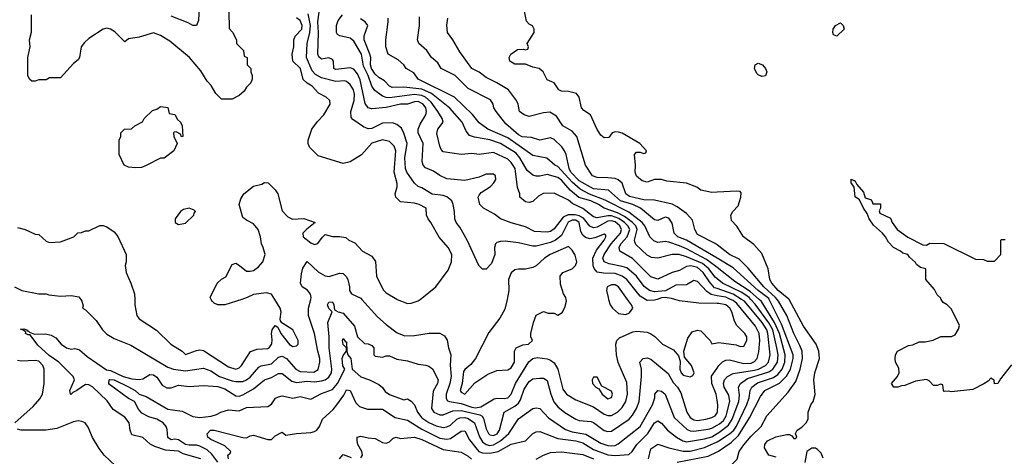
# Model space of a CAD drawing. Header units: inches. Extents: x 2348341 to 2479810, y 460419 to 613669.
# Tile 621 of 656: x 2446103 to 2451606, y 579123 to 581562. Entities that reach past the tile are written whole.
import ezdxf

# ---------------------------------------------------------------- set-up
doc = ezdxf.new("R2010")
doc.units = ezdxf.units.IN
doc.header["$MEASUREMENT"] = 0
for name, color, linetype in [('C4547', 7, 'Continuous'), ('C4548', 7, 'Continuous'), ('C4557', 7, 'Continuous'), ('C4558', 7, 'Continuous')]:
    doc.layers.add(name, color=color, linetype=linetype)

msp = doc.modelspace()

# ---------------------------------------------------------------- linework, layer by layer
at = {"layer": 'C4547', "color": 2}
for points, elevation in [([(2446443.9, 580000), (2446450.6, 579990.6), (2446456.9, 579963.1), (2446454, 579950), (2446470, 579942), (2446530, 579882), (2446564.7, 579830), (2446590, 579804.7), (2446630, 579781), (2446724.5, 579744.5), (2446930, 579622), (2446962, 579610), (2447030, 579601.1), (2447130, 579615.5), (2447170, 579601.6), (2447218.8, 579570), (2447290, 579544.2), (2447310, 579541.1), (2447350, 579542), (2447369.7, 579550.3), (2447390, 579566), (2447438.6, 579621.4), (2447451.3, 579628.7), (2447510, 579640.4), (2447550, 579676.3), (2447570, 579683), (2447593.4, 579670), (2447646.8, 579610), (2447670, 579596.3), (2447746, 579594), (2447771.7, 579608.3), (2447780.5, 579650), (2447779.7, 579670), (2447768, 579710), (2447749.6, 579810), (2447717, 579910), (2447717, 579950), (2447729.2, 580000)], 66), ([(2446745.3, 580000), (2446746, 579970), (2446758, 579910), (2446770.9, 579890.9), (2446867.9, 579827.9), (2446946.8, 579750), (2447011.3, 579710), (2447030, 579691.3), (2447090, 579714.8), (2447110, 579718.8), (2447130, 579714.8), (2447270, 579623.8), (2447310, 579610.7), (2447330, 579617.3), (2447342.7, 579630), (2447391.8, 579708.2), (2447430, 579722), (2447490, 579724.9), (2447497.2, 579730), (2447511.8, 579751.8), (2447514, 579774), (2447509.5, 579810), (2447514, 579830), (2447530, 579854), (2447544.7, 579844.7), (2447562.8, 579810), (2447610, 579747.3), (2447630, 579736), (2447650, 579741), (2447659, 579750), (2447659, 579770), (2447628.7, 579830), (2447568, 579868), (2447560.4, 579880.4), (2447558, 579890), (2447564, 579930), (2447559, 579950), (2447528, 580000)], 70), ([(2447344, 580000), (2447250, 579968.7), (2447210, 579968.7), (2447190, 579978), (2447178, 579990), (2447173, 580000)], 70), ([(2448015.3, 580000), (2448101.7, 579901.7), (2448150, 579858.8), (2448212.5, 579812.5), (2448255.9, 579795.9), (2448310, 579797.3), (2448391.1, 579811.1), (2448430, 579812), (2448451.6, 579811.6), (2448476.9, 579796.9), (2448491.1, 579771.1), (2448498.8, 579730), (2448513, 579690), (2448508.5, 579631.5), (2448514.3, 579570), (2448506.3, 579530), (2448485.3, 579470), (2448485.7, 579445.7), (2448494, 579434), (2448504.7, 579430), (2448570, 579417.6), (2448630, 579396.9), (2448650, 579394.2), (2448679.6, 579400.4), (2448754.9, 579445.1), (2448770, 579448.4), (2448810, 579445.3), (2448830, 579450.5), (2448850, 579470.8), (2448872.8, 579530), (2448948.9, 579651.1), (2448970, 579670.4), (2448994.6, 579674.6), (2449050, 579667.7), (2449070, 579660.7), (2449090, 579646), (2449110.4, 579610.4), (2449139, 579499), (2449158.8, 579470), (2449210, 579439.1), (2449310, 579399.3), (2449370, 579359.3), (2449390, 579350.4), (2449410, 579350.4), (2449443.7, 579370), (2449470, 579396.3), (2449489.7, 579430.3), (2449499.7, 579470), (2449496.3, 579536.3), (2449448.2, 579648.2), (2449438.7, 579690), (2449434.5, 579750), (2449439.3, 579770), (2449454.5, 579785.5), (2449530, 579819.1), (2449550, 579822.8), (2449610, 579817.3), (2449630, 579807.7), (2449652.3, 579792.3), (2449696, 579750), (2449757.5, 579717.5), (2449784.5, 579684.5), (2449794.8, 579654.8), (2449793, 579610), (2449799.1, 579590), (2449810, 579577.3), (2449850, 579568), (2449865.6, 579574.4), (2449872, 579590), (2449857, 579630), (2449818, 579678), (2449815.1, 579710), (2449837.5, 579782.5), (2449861.5, 579818.5), (2449890, 579827.7), (2449910, 579824), (2449961, 579770), (2449970, 579752), (2450000, 579757.4)], 66), ([(2448212.4, 580000), (2448270, 579976), (2448290, 579978), (2448330, 579991.3), (2448340.9, 580000)], 70), ([(2448826.3, 580000), (2448814.4, 579945.6), (2448785.4, 579894.6), (2448724.9, 579815.1), (2448650.8, 579670), (2448624.5, 579635.5), (2448590, 579608.7), (2448583, 579597), (2448574.8, 579530), (2448564, 579490), (2448570, 579481), (2448590, 579471.3), (2448646.3, 579533.7), (2448718.6, 579581.4), (2448770, 579602.8), (2448830, 579606.8), (2448850, 579618), (2448868.7, 579650), (2448868.7, 579710), (2448878, 579730), (2448914, 579746), (2448946, 579750), (2448968, 579770), (2448959, 579790), (2448959, 579810), (2448974, 579870), (2448990, 579912), (2449030, 579932), (2449056.4, 579923.6), (2449090, 579922), (2449110, 579912), (2449133.6, 579926.4), (2449150, 579954), (2449158, 579990), (2449156.7, 580000)], 70), ([(2449393.9, 580000), (2449402.8, 579970), (2449416, 579950), (2449450, 579920.7), (2449490, 579916.3), (2449510, 579924.9), (2449529.3, 579950), (2449522, 579970), (2449500.3, 580000)], 70), ([(2449664.5, 580000), (2449650, 579995.1), (2449610, 579994), (2449599.8, 580000)], 66), ([(2450000, 579976.2), (2449898, 579978), (2449790, 579992), (2449763.8, 580000)], 66), ([(2447115.3, 579110), (2447017.1, 579137.1), (2446990, 579151.5), (2446917.5, 579157.5), (2446857.7, 579177.7), (2446831.3, 579191.3), (2446790, 579229.2), (2446730, 579244), (2446719.3, 579270), (2446714, 579310), (2446690, 579342.7), (2446625.6, 579385.6), (2446592.2, 579432.3), (2446510, 579512), (2446490, 579522), (2446470, 579523.7), (2446422.8, 579490), (2446399.8, 579480.2), (2446389.2, 579469.2), (2446386, 579470), (2446382.7, 579490), (2446409.3, 579550), (2446401.2, 579570), (2446320.9, 579650), (2446267.2, 579687.2), (2446204.4, 579744.4), (2446162, 579802), (2446150, 579801.2), (2446135.3, 579810), (2446136.4, 579816.4), (2446125.2, 579825.2), (2446107.3, 579832.7), (2446125.2, 579834.8), (2446142, 579830), (2446143.6, 579823.6), (2446150, 579824.7), (2446157.3, 579817.3), (2446186, 579806), (2446247, 579807), (2446279.5, 579799.5), (2446305.5, 579785.5), (2446334, 579750), (2446364, 579730), (2446390, 579721.7), (2446410, 579724.6), (2446437.4, 579717.4), (2446480.5, 579680.5), (2446586.9, 579606.9), (2446610, 579602), (2446681, 579570), (2446730, 579555.8), (2446770, 579552.4), (2446790, 579555.5), (2446830, 579580.5), (2446850, 579579.1), (2446870, 579566), (2446899.8, 579519.8), (2446925.4, 579505.4), (2446950, 579506), (2446990, 579520.7), (2447050, 579514), (2447130, 579519.1), (2447210, 579513.4), (2447250, 579501.1), (2447310, 579462), (2447330, 579459.1), (2447350, 579466), (2447410, 579500.4), (2447470, 579550.4), (2447510, 579564.4), (2447550, 579586), (2447570, 579586), (2447623.2, 579543.2), (2447650, 579535.6), (2447710, 579543.1), (2447750, 579539.6), (2447790, 579544.4), (2447810, 579550.3), (2447830, 579564.9), (2447844.4, 579590), (2447847.1, 579610), (2447831.8, 579730), (2447832.8, 579790), (2447824.5, 579870), (2447849, 579930), (2447830, 579949), (2447823.7, 579970), (2447830, 579984.7), (2447850, 579986), (2447859.1, 579970), (2447862, 579942), (2447882, 579930), (2447910, 579922), (2447974, 579850), (2447991, 579790), (2448030, 579754), (2448050, 579752), (2448070, 579742), (2448082, 579730), (2448082, 579690), (2448090, 579682), (2448130, 579678), (2448150, 579684.7), (2448170, 579684.7), (2448210, 579666), (2448270, 579657.3), (2448330, 579638.8), (2448373.2, 579633.2), (2448390, 579627.3), (2448410, 579611), (2448442, 579550), (2448438, 579530), (2448413.7, 579486.3), (2448404.4, 579390), (2448416.3, 579370), (2448450, 579354.9), (2448470, 579355.3), (2448523.3, 579376.7), (2448570, 579379.3), (2448674.8, 579354.8), (2448686.6, 579346.6), (2448693.9, 579333.9), (2448710, 579276), (2448723.1, 579250), (2448730, 579242.4), (2448750, 579238.7), (2448771.5, 579248.5), (2448784.2, 579270), (2448809.7, 579370.3), (2448870, 579403.1), (2448890, 579420.5), (2448901, 579439), (2448921.8, 579498.2), (2448950, 579542), (2448970, 579555.5), (2449010, 579560.5), (2449030, 579559.1), (2449050, 579546), (2449070.4, 579470), (2449087.7, 579427.7), (2449110, 579399.1), (2449150, 579368), (2449210, 579330.5), (2449230, 579323), (2449297.3, 579317.3), (2449310, 579313), (2449370, 579268.2), (2449390, 579261.6), (2449410, 579263.8), (2449508.4, 579331.5), (2449527.2, 579352.8), (2449550, 579390.8), (2449565.6, 579430), (2449577.6, 579570), (2449577, 579610), (2449569, 579650), (2449588, 579670), (2449610, 579674), (2449630, 579666.8), (2449726.6, 579586.6), (2449755.4, 579535.4), (2449779.1, 579510), (2449798, 579478), (2449830.4, 579370), (2449850, 579340.5), (2449870, 579327), (2449890, 579324.2), (2449938, 579330), (2449970, 579339.3), (2449989.2, 579350), (2450000, 579366.9)], 62), ([(2447209.8, 579089.8), (2447176.1, 579136.1), (2447150, 579160.4), (2447110, 579180.5), (2447090, 579186), (2447050, 579185.1), (2447030, 579189.7), (2446990, 579215.1), (2446970, 579219.3), (2446950, 579215.3), (2446930, 579228), (2446927.3, 579272.7), (2446922, 579290), (2446905.2, 579310), (2446868.7, 579330), (2446823.9, 579343.9), (2446785.1, 579365.1), (2446766.5, 579386.5), (2446744, 579430), (2446710, 579447), (2446604.9, 579524.9), (2446600.5, 579530), (2446602.9, 579550), (2446607.2, 579552.8), (2446630, 579550.2), (2446711.7, 579511.7), (2446748, 579490), (2446770.3, 579470.2), (2446810, 579456.5), (2446930, 579386.5), (2447010, 579374.8), (2447070, 579344.9), (2447110, 579340.7), (2447172.9, 579347.1), (2447203.1, 579356.9), (2447226, 579370), (2447270, 579382.8), (2447330, 579377.3), (2447370, 579395.5), (2447490, 579400.7), (2447510, 579414.8), (2447532.7, 579447.3), (2447550, 579456), (2447570, 579461), (2447630, 579447.3), (2447670, 579457.3), (2447730, 579443), (2447790, 579473.4), (2447850, 579496.3), (2447879.6, 579530), (2447919, 579610), (2447908.2, 579628.2), (2447904.7, 579670), (2447910, 579686), (2447928.7, 579710), (2447928.4, 579728.4), (2447910, 579748), (2447906.6, 579770), (2447910, 579782), (2447923.6, 579763.6), (2447930, 579762), (2447930.6, 579710), (2447937.3, 579690), (2447953.4, 579670), (2447961, 579610), (2448010, 579566.8), (2448058, 579550), (2448110, 579524), (2448130, 579506.8), (2448145.3, 579485.2), (2448170, 579468.2), (2448250, 579438), (2448270, 579444.7), (2448290, 579431.3), (2448310, 579411.3), (2448326, 579370), (2448350, 579338.4), (2448390, 579311.8), (2448430, 579293.7), (2448470, 579284.9), (2448490, 579288.5), (2448510, 579297.6), (2448545.6, 579330), (2448562.2, 579337.8), (2448590, 579339.7), (2448610, 579334.2), (2448643.7, 579310), (2448672.1, 579232.1), (2448690, 579204.9), (2448710, 579188.9), (2448730, 579184.4), (2448750, 579186.9), (2448790.6, 579209.4), (2448836.2, 579250), (2448890, 579333.4), (2448970, 579390.7), (2448990, 579394.8), (2449010, 579390.8), (2449057.7, 579337.7), (2449152.8, 579272.8), (2449190, 579260.9), (2449266.9, 579246.9), (2449350, 579197), (2449390, 579183.1), (2449410, 579181.1), (2449430, 579184.4), (2449446.7, 579193.3), (2449570, 579290.6), (2449638.4, 579410), (2449652.7, 579450), (2449653.2, 579470), (2449670, 579490.8), (2449690, 579486.8), (2449710, 579470.8), (2449759.5, 579339.5), (2449832.8, 579272.7), (2449850, 579265.3), (2449870, 579264.6), (2449950, 579274.3), (2449970, 579280.2), (2450000, 579297.3)], 58), ([(2446075.3, 579310), (2446178.3, 579401.7), (2446214.9, 579445.1), (2446229.4, 579470), (2446239.3, 579530), (2446239.3, 579610), (2446232.7, 579630), (2446210, 579655.1), (2446190, 579659.3), (2446110, 579654), (2446090, 579659)], 66), ([(2450000, 579437.5), (2449994.7, 579470), (2449971.2, 579530), (2449969.7, 579570.3), (2450000, 579615.7)], 62), ([(2447269, 579110), (2447266, 579130), (2447279, 579141), (2447282, 579150), (2447250, 579181.2), (2447170, 579217.6), (2447154.5, 579230), (2447150, 579248), (2447169.3, 579270), (2447190, 579270.2), (2447350, 579228.2), (2447370, 579227.3), (2447390, 579237.3), (2447410, 579240.7), (2447490, 579216.3), (2447510, 579217.3), (2447530, 579237.3), (2447570, 579258.8), (2447590, 579241), (2447650, 579250.8), (2447730, 579256.3), (2447750, 579262), (2447764, 579270), (2447779, 579290), (2447795.3, 579330), (2447855.1, 579384.9), (2447875.1, 579410), (2447914.9, 579465.1), (2447930, 579494), (2447950, 579490.8), (2447982, 579422), (2448002, 579402), (2448047.1, 579387.1), (2448130, 579386.8), (2448200.9, 579340.9), (2448270, 579324.4), (2448350, 579274.6), (2448450, 579225.2), (2448490, 579219.5), (2448510, 579223.7), (2448570, 579264), (2448590, 579266), (2448616, 579216), (2448651.8, 579170), (2448669.3, 579149.3), (2448690, 579142), (2448730, 579140.7), (2448776, 579150), (2448850, 579192), (2448930, 579210.4), (2448970, 579250.4), (2448990, 579259.5), (2449010, 579261.6), (2449110, 579222), (2449210, 579208.9), (2449250, 579198.3), (2449310, 579160.9), (2449390, 579131.5), (2449430, 579127.2), (2449506.2, 579133.8), (2449526.6, 579150), (2449551.6, 579190), (2449613, 579250), (2449650, 579310.7), (2449670, 579320.7), (2449690, 579307.7), (2449723.8, 579270), (2449774, 579230), (2449809.1, 579209.1), (2449830, 579204.2), (2449930, 579220.8), (2449970, 579232.4), (2450000, 579250.2)], 54), ([(2446638, 579070), (2446575.3, 579130), (2446546.3, 579166.3), (2446510, 579228.7), (2446485.8, 579285.8), (2446469.5, 579309.5), (2446450, 579318), (2446430, 579320.9), (2446403.4, 579316.6), (2446310, 579279), (2446248.9, 579268.9), (2446111.1, 579268.9), (2446090, 579275.3)], 66), ([(2448010, 579114), (2448018, 579130), (2448015.3, 579150), (2447993.2, 579190), (2447989, 579210), (2447989.3, 579230.7), (2448010, 579236), (2448050, 579226), (2448090, 579222.8), (2448130, 579201), (2448150, 579196), (2448170, 579204.7), (2448190, 579224.7), (2448206, 579230), (2448230, 579222.8), (2448310, 579230.4), (2448350, 579217.6), (2448470, 579161.6), (2448570, 579147.3), (2448610, 579124), (2448627.5, 579107.5)], 50), ([(2449616.9, 579110), (2449630, 579164.7), (2449670, 579191.3), (2449730.3, 579170.3), (2449810, 579151.5), (2449850, 579152.7), (2449930, 579172.7), (2450000, 579204.5)], 50), ([(2447889.2, 579110), (2447910, 579134), (2447956, 579116)], 50), ([(2448990, 579108), (2449030, 579130.6), (2449070, 579144.9), (2449130, 579148), (2449250, 579134), (2449309.2, 579109.2)], 50), ([(2449778, 579090), (2449950, 579124.9), (2450000, 579148.7)], 46)]:
    msp.add_lwpolyline(points, dxfattribs=dict(at, elevation=elevation))
at = {"layer": 'C4547', "color": 2, "elevation": 70}
msp.add_lwpolyline([(2449330, 579566), (2449310, 579566), (2449302, 579550), (2449304.7, 579530), (2449322, 579510), (2449339.8, 579499.8), (2449358, 579470), (2449390, 579444), (2449410, 579452), (2449416, 579470), (2449410, 579488), (2449355.3, 579515.3)], close=True, dxfattribs=at)
at = {"layer": 'C4548', "color": 2}
for points, elevation in [([(2447271.6, 581608.4), (2447272.7, 581512.7), (2447291.6, 581491.6), (2447314, 581450), (2447314, 581430), (2447354, 581390), (2447358, 581358), (2447374, 581350), (2447374, 581310), (2447394, 581290), (2447394, 581270), (2447402, 581250), (2447402, 581230), (2447394, 581210), (2447370, 581186), (2447356.9, 581163.1), (2447330, 581138), (2447290, 581118), (2447230, 581118), (2447198, 581150), (2447173.6, 581193.6), (2447150, 581218), (2447115.5, 581275.5), (2447051.7, 581351.7), (2446941.5, 581441.5), (2446890, 581474), (2446850, 581489), (2446770, 581465.2), (2446710, 581455.3), (2446690, 581438), (2446635.1, 581495.1), (2446610, 581509.5), (2446590, 581514.5), (2446570, 581509.2), (2446490, 581457.2), (2446465.2, 581434.8), (2446446, 581410), (2446436, 581350), (2446430, 581338), (2446403.5, 581316.5), (2446330, 581238), (2446270, 581238), (2446250, 581226), (2446210, 581226), (2446190, 581218), (2446170, 581218), (2446158, 581230), (2446148.7, 581250), (2446148, 581350), (2446162, 581410), (2446158, 581450), (2446168.4, 581491.6), (2446168.7, 581590)], 70), ([(2447105.2, 581634.8), (2447102.8, 581557.2), (2447091, 581529), (2447070, 581529), (2447044.7, 581544.7), (2446950, 581581.2)], 66), ([(2450000, 580020.3), (2449966.3, 580026.3), (2449943.1, 580043.1), (2449890, 580099.3), (2449870, 580105.2), (2449830, 580080.9), (2449770, 580078.4), (2449712.7, 580047.3), (2449650, 580041.1), (2449622.7, 580050), (2449592.2, 580072.3), (2449549.7, 580130), (2449495.5, 580175.5), (2449470, 580184.4), (2449397.5, 580197.5), (2449370, 580209.6), (2449362.4, 580230), (2449369.7, 580250), (2449407.4, 580310), (2449460.4, 580370), (2449465.7, 580390), (2449457.2, 580410), (2449430, 580433.8), (2449410, 580438.6), (2449390, 580435.9), (2449330, 580402.7), (2449310, 580400.4), (2449288.8, 580408.8), (2449252.8, 580452.8), (2449230, 580467.3), (2449207, 580473), (2449168.2, 580471.8), (2449140.2, 580459.8), (2449090, 580393.2), (2449070, 580379.5), (2449050, 580376.2), (2448979.5, 580379.5), (2448930, 580405.2), (2448850, 580427), (2448790, 580449.4), (2448756.2, 580476.2), (2448695.3, 580510), (2448674, 580530), (2448665.2, 580570), (2448670, 580582), (2448682.5, 580597.5), (2448733.2, 580630), (2448753.2, 580650), (2448764, 580670), (2448762, 580690), (2448750, 580699), (2448710, 580699.3), (2448670, 580682.7), (2448590, 580663.7), (2448490, 580674), (2448450, 580692.7), (2448415.3, 580715.3), (2448370, 580734), (2448357.2, 580750), (2448352.7, 580770), (2448358, 580870), (2448329.6, 580930), (2448329.6, 580950), (2448340.8, 580979.2), (2448371.8, 581030), (2448376.9, 581050), (2448372.4, 581070), (2448358.3, 581090), (2448330, 581104.8), (2448310, 581103.1), (2448270, 581089.6), (2448230, 581091), (2448150, 581071.1), (2448070, 581064.5), (2448050, 581069.3), (2448033.6, 581093.6), (2448006, 581226), (2447990, 581259.3), (2447970, 581286), (2447950, 581294), (2447870, 581283.7), (2447859, 581290), (2447856, 581330), (2447850, 581339), (2447830, 581349.2), (2447790, 581341.2), (2447774.8, 581354.8), (2447769.7, 581370), (2447773, 581490), (2447769.8, 581550.2), (2447775.6, 581604.4)], 62), ([(2450000, 580598.8), (2449970, 580597), (2449910, 580609.3), (2449886.3, 580626.3), (2449830, 580649.3), (2449720.2, 580660.2), (2449690, 580668.7), (2449650, 580669), (2449610, 580654), (2449581.5, 580661.5), (2449550, 580688.7), (2449542, 580710), (2449544, 580750), (2449538, 580810), (2449550, 580822), (2449570, 580822), (2449590, 580814), (2449602, 580818), (2449606, 580830), (2449568, 580870), (2449470, 580928.7), (2449450, 580934), (2449430, 580935.3), (2449414, 580930), (2449396, 580904), (2449370, 580902), (2449350, 580918), (2449330, 580949), (2449293.2, 581030), (2449255.6, 581055.6), (2449242.7, 581070), (2449229.3, 581129.3), (2449215.3, 581150), (2449170, 581161.2), (2449130, 581162.7), (2449115.3, 581170), (2449090, 581208.7), (2449050, 581226), (2449028, 581270), (2449006, 581290), (2448970, 581297.2), (2448930, 581313.2), (2448870, 581314), (2448842, 581330), (2448838, 581350), (2448848, 581370), (2448884, 581396), (2448918, 581398), (2448930, 581394), (2448942, 581398), (2448946, 581410), (2448938, 581430), (2448978, 581490), (2448978, 581510), (2448968.4, 581528.4), (2448950, 581538), (2448934.6, 581554.6), (2448918, 581638)], 38), ([(2448340.9, 580000), (2448428.7, 580070), (2448496.5, 580163.5), (2448515.3, 580210), (2448517.2, 580250), (2448497.2, 580290), (2448447.5, 580347.5), (2448400.9, 580430), (2448385.2, 580450), (2448376, 580470), (2448374, 580510), (2448335.3, 580530), (2448310, 580537), (2448230, 580545.2), (2448204, 580570), (2448201.2, 580590), (2448212, 580628), (2448212.1, 580647.9), (2448195.8, 580710), (2448204.7, 580830), (2448195.2, 580855.2), (2448170, 580880.9), (2448130, 580891.8), (2448070, 580872), (2448012.4, 580807.6), (2447950, 580769), (2447910, 580759), (2447770, 580802), (2447722, 580850), (2447715.3, 580870), (2447715.3, 580890), (2447735.3, 580950), (2447766.3, 580993.7), (2447802, 581030), (2447838, 581090), (2447835.3, 581110), (2447815.3, 581130), (2447772.1, 581152.1), (2447737.2, 581190), (2447710, 581206.6), (2447687.8, 581227.8), (2447671.6, 581290), (2447629, 581330), (2447625.2, 581370), (2447634.5, 581410), (2447635.1, 581450), (2447642.7, 581470), (2447678.7, 581510), (2447681.3, 581530), (2447670, 581557), (2447650, 581571.8)], 70), ([(2449599.8, 580000), (2449570, 580017.6), (2449495.1, 580110), (2449469.8, 580129.8), (2449430, 580143.5), (2449365.7, 580145.7), (2449330, 580152.3), (2449312.6, 580172.6), (2449307.1, 580187.1), (2449306, 580230), (2449325.6, 580274.4), (2449369.3, 580330), (2449379.3, 580350), (2449378, 580358), (2449370, 580364), (2449316.7, 580343.3), (2449290, 580338.7), (2449265.6, 580345.6), (2449250, 580358), (2449238.5, 580378.5), (2449229.7, 580430), (2449210, 580442.5), (2449190, 580442.5), (2449168.9, 580431.1), (2449130, 580356.9), (2449096.4, 580330), (2449070, 580317.3), (2448990, 580296.9), (2448970, 580296.3), (2448890, 580315.6), (2448815.3, 580324.7), (2448790, 580324), (2448770, 580317.2), (2448761, 580310), (2448756, 580290), (2448758, 580250), (2448739.8, 580200.2), (2448710, 580168), (2448690, 580168), (2448668.7, 580190), (2448602.7, 580330), (2448562.5, 580402.5), (2448541.2, 580430), (2448534, 580450), (2448533.2, 580490), (2448526, 580530), (2448517.2, 580550), (2448490, 580572.3), (2448470, 580579.5), (2448407, 580587), (2448350, 580622), (2448329, 580630), (2448310, 580649), (2448266, 580710), (2448258, 580730), (2448255.4, 580790), (2448267.3, 580870), (2448250, 580928.7), (2448235.6, 580955.6), (2448210, 580977.2), (2448186.3, 580986.3), (2448130, 580983.7), (2448070, 580955.1), (2448050, 580952.3), (2448023.3, 580963.3), (2447964.5, 581004.5), (2447955.5, 581015.5), (2447954, 581050), (2447972.4, 581110), (2447973.3, 581146.7), (2447968.2, 581170), (2447950, 581199.5), (2447930, 581217.6), (2447920.1, 581220.1), (2447870, 581217.7), (2447790, 581237.3), (2447755, 581255.1), (2447736.8, 581276.8), (2447704.7, 581350), (2447709.7, 581430), (2447725.1, 581490), (2447727.7, 581530), (2447714.1, 581594.1)], 66), ([(2450000, 580060), (2449985.2, 580065.2), (2449957.4, 580097.4), (2449922.7, 580150), (2449890, 580178.2), (2449853, 580187), (2449830, 580183), (2449790, 580161.6), (2449750, 580149.6), (2449670, 580112.3), (2449630, 580125.6), (2449527.3, 580227.3), (2449456, 580270), (2449453.3, 580290), (2449462.6, 580310), (2449497.2, 580350), (2449512.8, 580390), (2449502, 580410), (2449482.4, 580430), (2449452, 580452), (2449410, 580466.1), (2449390, 580466.4), (2449330, 580454.7), (2449310, 580460.5), (2449250, 580507.6), (2449193.3, 580533.3), (2449170, 580553.6), (2449090, 580592.3), (2449028.4, 580591.6), (2449003, 580577), (2448970, 580546), (2448950, 580541.2), (2448930, 580544), (2448898, 580570), (2448898, 580590), (2448885.2, 580625.2), (2448871.1, 580730), (2448850, 580765.1), (2448830, 580782.4), (2448750, 580820.5), (2448670, 580809.6), (2448630, 580814), (2448570, 580809.5), (2448470, 580823.7), (2448457.6, 580837.6), (2448450, 580855.3), (2448433.2, 580926.8), (2448439, 580950), (2448469, 580990), (2448463.7, 581010), (2448440.5, 581050), (2448401.9, 581101.9), (2448370, 581128.7), (2448350, 581138.5), (2448310, 581143.5), (2448170, 581125.1), (2448150, 581127.1), (2448130, 581135.1), (2448087.1, 581167.1), (2448070.9, 581190.9), (2448050.8, 581250), (2448023.4, 581303.4), (2448013.5, 581370), (2447970, 581442.7), (2447950, 581458), (2447891.7, 581471.7), (2447879.3, 581479.3), (2447872.7, 581490), (2447874, 581530), (2447882.3, 581557.7), (2447906.6, 581590)], 58), ([(2450000, 580114.7), (2449990, 580123), (2449953.5, 580170), (2449919.5, 580199.5), (2449830, 580238), (2449788, 580250), (2449748.9, 580251.1), (2449669.4, 580229.4), (2449633.8, 580233.8), (2449610, 580246.6), (2449546.7, 580306.7), (2449540.4, 580320.4), (2449538, 580330), (2449554, 580390), (2449546.4, 580410), (2449527.4, 580430), (2449481.9, 580461.9), (2449443.1, 580483.1), (2449368.8, 580508.8), (2449337.6, 580530), (2449294.5, 580550), (2449228.4, 580568.4), (2449179.7, 580610), (2449130, 580665.6), (2449110, 580679.7), (2449050, 580696.9), (2449010, 580687.3), (2448990, 580687.6), (2448970, 580694.5), (2448939.4, 580719.4), (2448897.4, 580790), (2448876.5, 580816.5), (2448790, 580869.7), (2448730, 580891.1), (2448645.4, 580905.4), (2448615.9, 580915.9), (2448598.7, 580938.7), (2448575.6, 580990), (2448507.5, 581067.5), (2448404.2, 581150), (2448350, 581173.3), (2448250, 581185.1), (2448184.2, 581184.2), (2448169.2, 581190), (2448140.7, 581220.7), (2448110, 581239.5), (2448090, 581257.6), (2448068.7, 581290), (2448063.5, 581310), (2448064.7, 581350), (2448060.4, 581370), (2448028.4, 581450), (2448028.3, 581471.7), (2448049.2, 581530), (2448034, 581550), (2448007.2, 581567.2)], 54), ([(2450000, 580177), (2449941.9, 580221.9), (2449830, 580282), (2449790, 580298.5), (2449730, 580319.6), (2449710, 580322.9), (2449670, 580317), (2449647, 580327), (2449623.7, 580350), (2449596.3, 580410), (2449581.3, 580430), (2449506.2, 580486.2), (2449374.6, 580554.5), (2449288.1, 580588.1), (2449235.8, 580615.8), (2449190, 580655.3), (2449110, 580742.9), (2449094, 580750), (2449049.4, 580789.4), (2448970, 580803.6), (2448830, 580902.3), (2448719.5, 580950), (2448670, 580986), (2448632.7, 581032.7), (2448532.3, 581130), (2448329, 581230), (2448306, 581266), (2448262, 581290), (2448249.1, 581309.1), (2448218, 581338), (2448162, 581370), (2448148.9, 581411.1), (2448148.9, 581448.9), (2448162.7, 581550), (2448161.2, 581570)], 50), ([(2450000, 580229.8), (2449830, 580329.8), (2449780.7, 580350), (2449761.1, 580370), (2449750, 580425.2), (2449730, 580452.8), (2449710, 580458.7), (2449670, 580439.6), (2449650, 580444.2), (2449572.7, 580510), (2449529.8, 580529.8), (2449460.5, 580550), (2449392.7, 580610), (2449310, 580617.3), (2449230, 580662.4), (2449183.1, 580710), (2449173.7, 580730), (2449156.9, 580810), (2449147.8, 580830), (2449131.9, 580851.9), (2449090, 580892.3), (2449070, 580902), (2449010, 580889.6), (2448963.3, 580903.3), (2448910, 580908), (2448890, 580918.4), (2448819.7, 580979.7), (2448765.2, 581050), (2448753.2, 581070), (2448749.2, 581090), (2448733.8, 581113.8), (2448610, 581177.2), (2448537.2, 581250), (2448459, 581290), (2448440.4, 581320.4), (2448404, 581350), (2448379, 581390), (2448334, 581430), (2448326, 581450), (2448337, 581530), (2448337.5, 581577.5)], 46), ([(2450000, 580304), (2449990, 580311.8), (2449890, 580362.7), (2449875.1, 580390), (2449863.2, 580443.2), (2449830, 580479), (2449777.5, 580517.5), (2449750, 580532), (2449650, 580554.7), (2449590, 580555.1), (2449510, 580574.7), (2449489.6, 580590), (2449470, 580649), (2449447.7, 580667.7), (2449430, 580674.5), (2449390, 580679.5), (2449330, 580680.9), (2449304, 580690), (2449264, 580750), (2449217.2, 580910), (2449190, 580939), (2449139, 580970), (2449102.5, 581022.5), (2449065.6, 581045.6), (2449030, 581042.7), (2448950, 581020.9), (2448922, 581030), (2448895.3, 581050), (2448889, 581090), (2448879, 581110), (2448834, 581170), (2448770, 581209.5), (2448710, 581238.4), (2448670, 581269.5), (2448629.3, 581290), (2448563.3, 581383.3), (2448524, 581450), (2448494, 581490), (2448489.4, 581530.6), (2448496, 581570)], 42), ([(2447173, 580000), (2447168, 580010), (2447206, 580090), (2447230, 580112), (2447254.6, 580125.4), (2447290, 580194), (2447310, 580202), (2447332, 580190), (2447370, 580158), (2447390, 580158), (2447410, 580162), (2447438, 580182), (2447462, 580210), (2447474, 580250), (2447464, 580290), (2447454, 580310), (2447449, 580350), (2447435.3, 580390), (2447410, 580422), (2447370, 580442), (2447350, 580458), (2447329.1, 580529.1), (2447338, 580562), (2447355.3, 580590), (2447410, 580631.3), (2447456.4, 580643.6), (2447470, 580652), (2447490.9, 580650.9), (2447530, 580612), (2447544.7, 580590), (2447570, 580494), (2447601.4, 580461.4), (2447627.3, 580447.3), (2447690, 580451), (2447754, 580430), (2447707.1, 580392.9), (2447686, 580370), (2447686.8, 580350), (2447730, 580316), (2447750, 580306.8), (2447768.9, 580311.1), (2447793.6, 580346.4), (2447810, 580362), (2447850, 580351.3), (2447890, 580351.3), (2447924.7, 580344.7), (2447942, 580330), (2447976, 580316), (2448018, 580270), (2448070, 580241), (2448090.5, 580210.5), (2448097.3, 580130), (2448133.2, 580053.2), (2448150, 580036), (2448210, 580001), (2448212.4, 580000)], 70), ([(2446090, 580402), (2446134, 580390), (2446190, 580364.7), (2446210, 580362), (2446250, 580324.7), (2446270, 580318), (2446330, 580322), (2446406, 580350), (2446428.4, 580371.6), (2446447.3, 580372.7), (2446470, 580382), (2446490, 580382), (2446550, 580412), (2446570, 580412), (2446590, 580404.7), (2446630, 580378), (2446650.9, 580350.9), (2446698, 580250), (2446698, 580210), (2446692, 580190), (2446698, 580150), (2446724.7, 580090), (2446744.7, 580030), (2446745.3, 580000)], 70), ([(2449156.7, 580000), (2449155.3, 580010), (2449142, 580030), (2449124.7, 580084.7), (2449124, 580130), (2449138, 580150), (2449190, 580170.8), (2449209.2, 580190), (2449217.2, 580210), (2449206.3, 580246.3), (2449190, 580275.3), (2449170, 580295.3), (2449066.8, 580250), (2449034.8, 580230), (2448990, 580188), (2448970, 580178), (2448930, 580168.7), (2448890, 580169), (2448870, 580164), (2448850, 580148.7), (2448834.8, 580110), (2448837.3, 580050), (2448826.3, 580000)], 70), ([(2447729.2, 580000), (2447731.6, 580010), (2447728.2, 580028.2), (2447711.3, 580051.3), (2447682, 580070), (2447672.7, 580090), (2447677.2, 580142.8), (2447685.6, 580174.4), (2447710, 580210.7), (2447770, 580154), (2447810, 580130.8), (2447832.7, 580127.3), (2447890, 580146), (2447910, 580144.7), (2447927.1, 580127.1), (2447936, 580110), (2447946, 580070), (2447946, 580050), (2447958, 580030), (2448010, 580006), (2448015.3, 580000)], 66), ([(2446074, 580070), (2446114, 580050), (2446210, 580031.3), (2446250, 580031.3), (2446265.4, 580025.4), (2446330, 580018), (2446390, 580021), (2446434, 580014), (2446443.9, 580000)], 66), ([(2449500.3, 580000), (2449450, 580069.3), (2449430, 580082), (2449410, 580080.9), (2449386, 580070), (2449382.8, 580050), (2449390.7, 580010.7), (2449393.9, 580000)], 70), ([(2447528, 580000), (2447510, 580029), (2447482.8, 580037.2), (2447410, 580028), (2447374, 580010), (2447344, 580000)], 70), ([(2449763.8, 580000), (2449745.6, 580005.6), (2449710.7, 580010.7), (2449690, 580008.7), (2449664.5, 580000)], 66)]:
    msp.add_lwpolyline(points, dxfattribs=dict(at, elevation=elevation))
for points, elevation in [([(2447007.3, 580907.3), (2447002, 580922), (2446976.4, 580936.4), (2446965.4, 580934.6), (2446962, 580930), (2446964.7, 580910), (2446982, 580870), (2446964.7, 580830), (2446910, 580788), (2446890, 580788), (2446810, 580748), (2446783.6, 580736.4), (2446750, 580735.3), (2446710, 580738), (2446686, 580750), (2446658, 580810), (2446658, 580890), (2446668, 580910), (2446668.7, 580930), (2446689, 580951), (2446727.3, 580952.7), (2446746, 580970), (2446788.4, 580991.6), (2446798, 581010), (2446844.7, 581055.3), (2446870, 581062), (2446890, 581078), (2446930, 581072), (2446938, 581038), (2446970, 581032), (2446985.4, 581005.4), (2447002, 580990), (2447011.6, 580968.4), (2447014, 580910)], 70), ([(2447050, 580509), (2447018.5, 580501.5), (2447001, 580490), (2446971.3, 580450), (2446972, 580430), (2446990, 580418), (2447030, 580426), (2447075.3, 580470), (2447078, 580482), (2447086, 580490), (2447078, 580498)], 74)]:
    msp.add_lwpolyline(points, close=True, dxfattribs=dict(at, elevation=elevation))
at = {"layer": 'C4557', "color": 2}
for points, elevation in [([(2450000, 579204.5), (2450010, 579209.1), (2450070, 579249), (2450093.5, 579270), (2450108.4, 579291.6), (2450167, 579413), (2450179.1, 579450), (2450184.7, 579490), (2450193.6, 579510), (2450225.9, 579534.1), (2450315.8, 579564.2), (2450339.1, 579580.9), (2450363.9, 579610), (2450378.8, 579650), (2450380.3, 579690), (2450348.3, 579810), (2450321.8, 579870), (2450248.3, 579988.3), (2450234.9, 580000)], 50), ([(2450000, 579297.3), (2450014.5, 579305.5), (2450035.8, 579324.2), (2450050.6, 579349.4), (2450071.1, 579430), (2450065.7, 579465.7), (2450040.5, 579510), (2450035.6, 579530), (2450041.6, 579550), (2450059.3, 579570), (2450090, 579586), (2450210, 579604.1), (2450232, 579610), (2450271.3, 579630), (2450288, 579650), (2450296.9, 579690), (2450284.1, 579810), (2450277.4, 579830), (2450252.8, 579870), (2450153.5, 579990), (2450136.9, 580000)], 58), ([(2450000, 579148.7), (2450007.6, 579152.4), (2450078.9, 579201.1), (2450119.9, 579240.1), (2450182.2, 579337.8), (2450242, 579458), (2450266.6, 579490), (2450350, 579531.8), (2450388.2, 579571.8), (2450410.7, 579609.3), (2450426, 579670), (2450424.7, 579690), (2450361.1, 579861), (2450292, 580000)], 46), ([(2450000, 579250.2), (2450010, 579256.1), (2450063.3, 579296.7), (2450084.5, 579330), (2450122.2, 579430), (2450125.6, 579465.6), (2450119.6, 579510), (2450131.6, 579530), (2450170, 579558), (2450290, 579594.7), (2450312.4, 579610), (2450338.2, 579650), (2450342.2, 579690), (2450335, 579730), (2450311.4, 579830), (2450290, 579869.7), (2450213.6, 579973.6), (2450188.3, 580000)], 54), ([(2450000, 579615.7), (2450010, 579630.7), (2450030, 579650.5), (2450050, 579660.4), (2450070, 579662.4), (2450150, 579641.5), (2450190, 579643.6), (2450210, 579653), (2450223.6, 579670), (2450232.7, 579707.3), (2450239.7, 579770), (2450234.7, 579810), (2450215.8, 579850), (2450110, 579977.3), (2450090, 579992.7), (2450074.4, 580000)], 62), ([(2450000, 579040.4), (2450014.4, 579034.4), (2450026, 579010), (2450039.8, 578999.8), (2450050, 578996), (2450068.7, 579010), (2450074.5, 579030), (2450075.3, 579070), (2450112.3, 579107.7), (2450124.5, 579150), (2450150, 579187.3), (2450190, 579236.3), (2450246, 579290), (2450279, 579350), (2450398.3, 579481.7), (2450439.5, 579540.5), (2450465.1, 579610), (2450478.3, 579670), (2450476.3, 579710), (2450463.1, 579743.1), (2450429.8, 579809.8), (2450389.7, 579910), (2450344, 579990), (2450335.8, 580000)], 42), ([(2450330, 579118), (2450289.1, 579129.1), (2450266, 579170), (2450267, 579190), (2450282, 579210), (2450328.1, 579231.9), (2450390, 579246), (2450404.7, 579244.7), (2450418, 579238), (2450430, 579222), (2450436.4, 579223.6), (2450446, 579230), (2450438, 579250), (2450448.7, 579270), (2450474, 579286), (2450498, 579310), (2450508.4, 579331.6), (2450508.7, 579370), (2450524, 579410), (2450537.2, 579430), (2450548.9, 579468.9), (2450541.2, 579550), (2450546, 579590), (2450573.2, 579670), (2450569.4, 579710), (2450554.5, 579750), (2450483.6, 579850), (2450402.7, 580000)], 38), ([(2451645, 579635.1), (2451583.4, 579556.6), (2451570, 579529.3), (2451550, 579528.7), (2451548.9, 579548.9), (2451530, 579559), (2451516.1, 579543.9), (2451491.6, 579528.4), (2451430, 579496.2), (2451310, 579484), (2451292, 579488), (2451270, 579486), (2451266, 579490), (2451262, 579522), (2451250, 579526), (2451230, 579518), (2451210, 579518), (2451184.7, 579544.7), (2451170, 579552.7), (2451110, 579542.7), (2451050, 579519), (2451030, 579517.2), (2451010, 579509.2), (2450988, 579510), (2450975.3, 579530), (2451008, 579570), (2451018, 579590), (2451016.4, 579616.4), (2450998, 579650), (2450995.3, 579670), (2450998, 579690), (2451008.9, 579711.1), (2451070, 579742), (2451094, 579746), (2451130, 579762), (2451163.6, 579763.6), (2451207.3, 579772.7), (2451250, 579792), (2451310, 579792), (2451330, 579802), (2451350, 579834), (2451354.6, 579854.6), (2451310, 579946), (2451286, 579970), (2451263.1, 579983.1), (2451253.5, 580000)], 34), ([(2450000, 579757.4), (2450010, 579759.1), (2450106, 579746), (2450130, 579737.3), (2450150, 579738.8), (2450166.6, 579770), (2450166.6, 579790), (2450155.1, 579810), (2450110, 579853.2), (2450097.7, 579877.7), (2450083.6, 579930), (2450071.5, 579950), (2450049.7, 579969.7), (2450010, 579976), (2450000, 579976.2)], 66), ([(2450000, 579366.9), (2450002, 579370), (2450004.5, 579410), (2450000, 579437.5)], 62), ([(2450593.2, 579113.2), (2450581.2, 579141.2), (2450562, 579162), (2450550, 579169), (2450530, 579169.2), (2450502, 579150), (2450491.6, 579088.4)], 38)]:
    msp.add_lwpolyline(points, dxfattribs=dict(at, elevation=elevation))
at = {"layer": 'C4558', "color": 2, "elevation": 34}
for points in [[(2450670, 581469.5), (2450650, 581478), (2450646.6, 581490), (2450649.3, 581510), (2450662, 581530), (2450690, 581544.7), (2450704.7, 581530), (2450710.8, 581510)], [(2450250, 581245.2), (2450230, 581253.2), (2450221.6, 581261.6), (2450209.5, 581289.5), (2450214, 581310), (2450230, 581319.1), (2450254.8, 581310), (2450270.8, 581290), (2450278.8, 581270), (2450270, 581249)]]:
    msp.add_lwpolyline(points, close=True, dxfattribs=at)
at = {"layer": 'C4558', "color": 2}
for points, elevation in [([(2451253.5, 580000), (2451250, 580006), (2451230, 580026), (2451214.6, 580054.6), (2451166, 580110), (2451166, 580170), (2451138, 580178), (2451115.3, 580195.3), (2451110, 580206), (2451075.3, 580235.3), (2451066, 580250), (2451038, 580258), (2451026, 580270), (2450986, 580290), (2450959, 580319), (2450942, 580350), (2450924, 580370), (2450873.6, 580413.6), (2450849.6, 580449.6), (2450838.7, 580478.7), (2450818, 580510), (2450796.2, 580556.2), (2450772.7, 580572.7), (2450766, 580626), (2450749.3, 580650.7), (2450750, 580672), (2450763.6, 580663.6), (2450770, 580664.7), (2450782, 580642), (2450818, 580598), (2450827.5, 580567.5), (2450857.3, 580557.3), (2450866.8, 580546.8), (2450870, 580534), (2450912.7, 580532.7), (2450914, 580510), (2450905.4, 580494.6), (2450910, 580482), (2450970, 580454), (2450978, 580430), (2451007.3, 580390), (2451067.1, 580347.1), (2451150, 580304.7), (2451170, 580302), (2451190, 580314), (2451267.3, 580312.7), (2451443.6, 580223.6), (2451490, 580222), (2451510, 580214), (2451550, 580214), (2451586, 580250), (2451586, 580330), (2451590, 580334), (2451610, 580334)], 34), ([(2450402.7, 580000), (2450401.7, 580001.7), (2450341.3, 580050), (2450305.6, 580090), (2450294.5, 580110), (2450286, 580170), (2450250, 580255.3), (2450206.3, 580306.3), (2450148.7, 580350), (2450110, 580408), (2450080.4, 580440.4), (2450078, 580470), (2450088, 580490), (2450117.2, 580522.8), (2450132.7, 580570), (2450135.5, 580595.5), (2450130, 580602), (2450110, 580605.2), (2450000, 580598.8)], 38), ([(2450335.8, 580000), (2450327.6, 580010), (2450262.2, 580070), (2450174.3, 580174.3), (2450123.7, 580223.7), (2450069.8, 580249.8), (2450000, 580304)], 42), ([(2450292, 580000), (2450290, 580004), (2450230, 580049.8), (2450090, 580176.9), (2450000, 580229.8)], 46), ([(2450234.9, 580000), (2450184.3, 580044.3), (2450099.8, 580099.8), (2450000, 580177)], 50), ([(2450188.3, 580000), (2450178.7, 580010), (2450138.1, 580038.1), (2450029.6, 580090), (2450000, 580114.7)], 54), ([(2450136.9, 580000), (2450090, 580028.2), (2450000, 580060)], 58), ([(2450074.4, 580000), (2450050, 580011.4), (2450000, 580020.3)], 62)]:
    msp.add_lwpolyline(points, dxfattribs=dict(at, elevation=elevation))

doc.saveas('drawing.dxf')
